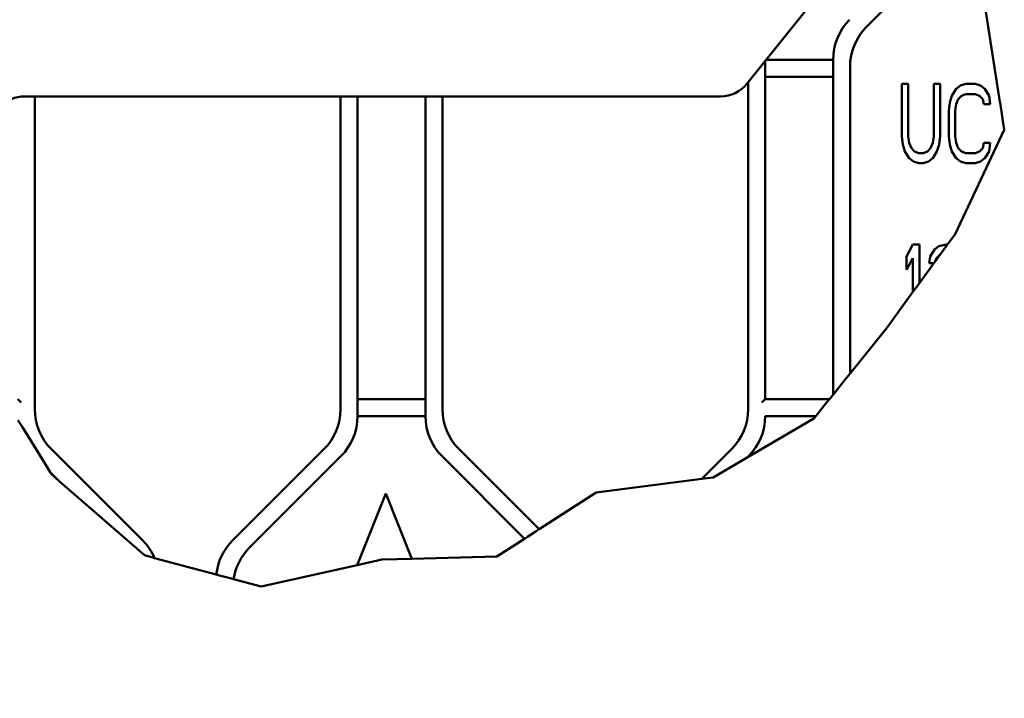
# Model space of a CAD drawing. Header units: millimetres. Extents: x 0 to 14369, y -869 to 2970.
# Tile 368 of 656: x 2593 to 2767, y 1072 to 1192. Entities that reach past the tile are written whole.
import ezdxf

# ---------------------------------------------------------------- set-up
doc = ezdxf.new("R2010")
doc.units = ezdxf.units.MM
doc.header["$LTSCALE"] = 10
for name, color, linetype, lineweight in [('Bemaßung (ISO)', 7, 'Continuous', 25), ('Bruchlinie (ISO)', 7, 'Continuous', 50), ('Sichtbar (ISO)', 7, 'Continuous', 50)]:
    doc.layers.add(name, color=color, linetype=linetype, lineweight=lineweight)
doc.styles.add('Notiztext (DIN)', font='isocpeur.ttf')
doc.dimstyles.new('Standard (DIN)', dxfattribs={"dimscale": 10, "dimtxt": 3.5, "dimasz": 2.5, "dimexe": 3.175, "dimexo": 0.8, "dimgap": 0.8, "dimtad": 1, "dimrnd": 1e-08, "dimzin": 0, "dimtxsty": 'Notiztext (DIN)', "dimcen": 0.09, "dimdle": 10, "dimclrd": 256, "dimclre": 256, "dimclrt": 256, "dimadec": 0, "dimazin": 0, "dimtfac": 1, "dimtmove": 0, "dimatfit": 3, "dimfxl": 1, "dimtolj": 1, "dimtzin": 0, "dimlwd": -1, "dimlwe": -1, "dimarcsym": 0})

# ---------------------------------------------------------------- blocks, each defined once
blk = doc.blocks.new('*D24')
at = {"layer": 'Bemaßung (ISO)', "transparency": 16777216}
blk.add_line((2240.11, 1122.55), (2595.92, 1222.03), dxfattribs=at)
blk.add_solid([(2594.8, 1226.04), (2597.04, 1218.02), (2620, 1228.76)], dxfattribs=at)
at = {"layer": 'Defpoints', "color": 0, "transparency": 16777216}
for p in [(2620, 1228.76), (2611.91, 1226.5)]:
    blk.add_point(p, dxfattribs=at)
at = {"layer": 'Bemaßung (ISO)', "transparency": 16777216, "insert": (2234.36, 1172.86), "char_height": 35, "attachment_point": 1, "rotation": 15.6201, "style": 'Notiztext (DIN)'}
blk.add_mtext('\\A1;\\fISOCPEUR|b0|i0;2x ∅4,20', dxfattribs=at)

msp = doc.modelspace()

# ---------------------------------------------------------------- linework, layer by layer
at = {"layer": 'Bruchlinie (ISO)'}
for p, q in [((2763.856, 1193.971), (2766.427, 1177.658)), ((2763.856, 1193.971), (2766.427, 1177.658)), ((2766.427, 1177.658), (2766.442, 1177.563)), ((2766.427, 1177.658), (2766.442, 1177.563)), ((2766.442, 1177.563), (2767.201, 1172.745)), ((2766.442, 1177.563), (2767.201, 1172.745)), ((2767.201, 1172.745), (2758.492, 1154.306)), ((2767.201, 1172.745), (2758.492, 1154.306)), ((2758.492, 1154.306), (2757.156, 1152.467)), ((2758.492, 1154.306), (2757.156, 1152.467)), ((2757.156, 1152.467), (2755.871, 1150.699)), ((2757.156, 1152.467), (2755.871, 1150.699)), ((2755.871, 1150.699), (2754.987, 1149.482)), ((2755.871, 1150.699), (2754.987, 1149.482)), ((2754.776, 1149.191), (2752.21, 1145.659)), ((2754.776, 1149.191), (2752.21, 1145.659)), ((2754.987, 1149.482), (2754.776, 1149.191)), ((2754.987, 1149.482), (2754.776, 1149.191)), ((2752.21, 1145.659), (2751.072, 1144.093)), ((2752.21, 1145.659), (2751.072, 1144.093)), ((2751.072, 1144.093), (2746.529, 1137.838)), ((2751.072, 1144.093), (2746.529, 1137.838)), ((2746.529, 1137.838), (2739.952, 1129.677)), ((2746.529, 1137.838), (2739.952, 1129.677)), ((2739.352, 1128.933), (2737.552, 1126.699)), ((2739.352, 1128.933), (2737.552, 1126.699)), ((2739.352, 1128.933), (2739.952, 1129.677)), ((2739.352, 1128.933), (2739.952, 1129.677)), ((2736.952, 1125.955), (2736.305, 1125.153)), ((2736.952, 1125.955), (2736.305, 1125.153)), ((2736.952, 1125.955), (2737.552, 1126.699)), ((2736.952, 1125.955), (2737.552, 1126.699)), ((2735.822, 1124.553), (2734.371, 1122.753)), ((2735.822, 1124.553), (2736.305, 1125.153)), ((2733.888, 1122.153), (2733.582, 1121.774)), ((2733.888, 1122.153), (2734.371, 1122.753)), ((2593.757, 1120.202), (2592.976, 1121.457)), ((2593.757, 1120.202), (2592.976, 1121.457)), ((2597.283, 1114.528), (2593.757, 1120.202)), ((2597.283, 1114.528), (2593.757, 1120.202)), ((2733.582, 1121.774), (2721.808, 1114.867)), ((2719.756, 1113.663), (2721.808, 1114.867)), ((2719.756, 1113.663), (2721.808, 1114.867)), ((2597.283, 1114.528), (2598.677, 1112.286)), ((2597.283, 1114.528), (2598.677, 1112.286)), ((2719.756, 1113.663), (2715.79, 1111.336)), ((2719.756, 1113.663), (2715.79, 1111.336)), ((2598.953, 1111.841), (2598.677, 1112.286)), ((2600.257, 1110.706), (2598.953, 1111.841)), ((2600.257, 1110.706), (2606.838, 1104.973)), ((2600.257, 1110.706), (2606.838, 1104.973)), ((2713.778, 1111.079), (2695.108, 1108.691)), ((2713.778, 1111.079), (2714.751, 1111.203)), ((2713.778, 1111.079), (2714.751, 1111.203)), ((2715.79, 1111.336), (2714.751, 1111.203)), ((2715.79, 1111.336), (2714.751, 1111.203)), ((2695.108, 1108.691), (2685.02, 1102.185)), ((2615.305, 1097.598), (2606.838, 1104.973)), ((2615.305, 1097.598), (2606.838, 1104.973)), ((2684.504, 1101.852), (2682.956, 1100.854)), ((2684.504, 1101.852), (2682.956, 1100.854)), ((2684.504, 1101.852), (2685.02, 1102.185)), ((2684.504, 1101.852), (2685.02, 1102.185)), ((2682.441, 1100.522), (2677.572, 1097.382)), ((2682.441, 1100.522), (2677.572, 1097.382)), ((2682.441, 1100.522), (2682.956, 1100.854)), ((2682.441, 1100.522), (2682.956, 1100.854)), ((2616.36, 1097.315), (2615.305, 1097.598)), ((2616.36, 1097.315), (2615.305, 1097.598)), ((2617.117, 1097.111), (2616.36, 1097.315)), ((2617.117, 1097.111), (2616.36, 1097.315)), ((2628.01, 1094.188), (2617.117, 1097.111)), ((2652.887, 1095.849), (2635.94, 1092.06)), ((2652.887, 1095.849), (2635.94, 1092.06)), ((2657.225, 1096.819), (2652.887, 1095.849)), ((2657.225, 1096.819), (2652.887, 1095.849)), ((2662.57, 1096.967), (2657.225, 1096.819)), ((2662.57, 1096.967), (2657.225, 1096.819)), ((2677.572, 1097.382), (2662.57, 1096.967)), ((2677.572, 1097.382), (2662.57, 1096.967)), ((2628.597, 1094.031), (2628.01, 1094.188)), ((2628.597, 1094.031), (2628.01, 1094.188)), ((2630.482, 1093.525), (2628.597, 1094.031)), ((2630.482, 1093.525), (2628.597, 1094.031)), ((2631.065, 1093.368), (2630.482, 1093.525)), ((2631.065, 1093.368), (2630.482, 1093.525)), ((2635.94, 1092.06), (2631.065, 1093.368)), ((2635.94, 1092.06), (2631.065, 1093.368))]:
    msp.add_line(p, q, dxfattribs=at)
at = {"layer": 'Sichtbar (ISO)'}
for p, q in [((2721.75, 1180.88), (2744.949, 1209.877)), ((2742.881, 1190.939), (2759.023, 1207.081)), ((2759.023, 1207.081), (2742.881, 1190.939)), ((2724.952, 1125.153), (2724.952, 1184.882)), ((2724.952, 1184.882), (2724.952, 1125.153)), ((2736.952, 1185.111), (2725.135, 1185.111)), ((2725.135, 1185.111), (2736.952, 1185.111)), ((2736.952, 1185.111), (2736.952, 1125.955)), ((2736.952, 1125.955), (2736.952, 1185.111)), ((2739.952, 1129.677), (2739.952, 1183.868)), ((2739.952, 1183.868), (2739.952, 1129.677)), ((2721.952, 1181.132), (2721.952, 1123.395)), ((2721.952, 1181.132), (2721.952, 1123.395)), ((2724.952, 1182.111), (2736.952, 1182.111)), ((2736.952, 1182.111), (2724.952, 1182.111)), ((2749.087, 1180.839), (2749.087, 1171.605)), ((2750.217, 1180.839), (2749.087, 1180.839)), ((2749.087, 1171.605), (2749.087, 1180.839)), ((2749.087, 1180.839), (2750.217, 1180.839)), ((2750.217, 1171.605), (2750.217, 1180.839)), ((2750.217, 1180.839), (2750.217, 1171.605)), ((2754.736, 1180.839), (2754.736, 1171.605)), ((2755.866, 1180.839), (2754.736, 1180.839)), ((2754.736, 1171.605), (2754.736, 1180.839)), ((2754.736, 1180.839), (2755.866, 1180.839)), ((2755.866, 1171.605), (2755.866, 1180.839)), ((2755.866, 1180.839), (2755.866, 1171.605)), ((2758.691, 1179.946), (2757.938, 1178.754)), ((2757.938, 1178.754), (2758.691, 1179.946)), ((2759.444, 1180.542), (2758.691, 1179.946)), ((2758.691, 1179.946), (2759.444, 1180.542)), ((2760.386, 1180.839), (2759.444, 1180.542)), ((2759.444, 1180.542), (2760.386, 1180.839)), ((2762.081, 1180.839), (2760.386, 1180.839)), ((2760.386, 1180.839), (2762.081, 1180.839)), ((2763.022, 1180.542), (2762.081, 1180.839)), ((2762.081, 1180.839), (2763.022, 1180.542)), ((2763.775, 1179.946), (2763.022, 1180.542)), ((2763.022, 1180.542), (2763.775, 1179.946)), ((2764.529, 1178.754), (2763.775, 1179.946)), ((2763.775, 1179.946), (2764.529, 1178.754)), ((2594.145, 1178.632), (2717.072, 1178.632)), ((2595.952, 1123.395), (2595.952, 1178.632)), ((2595.952, 1123.395), (2595.952, 1178.632)), ((2649.952, 1178.632), (2649.952, 1123.395)), ((2649.952, 1178.632), (2649.952, 1123.395)), ((2652.952, 1122.153), (2652.952, 1178.632)), ((2652.952, 1178.632), (2652.952, 1122.153)), ((2664.952, 1178.632), (2664.952, 1122.153)), ((2664.952, 1122.153), (2664.952, 1178.632)), ((2667.952, 1123.395), (2667.952, 1178.632)), ((2667.952, 1123.395), (2667.952, 1178.632)), ((2757.561, 1177.563), (2757.373, 1176.073)), ((2757.373, 1176.073), (2757.561, 1177.563)), ((2757.938, 1178.754), (2757.561, 1177.563)), ((2757.561, 1177.563), (2757.938, 1178.754)), ((2758.691, 1177.265), (2759.067, 1178.159)), ((2759.067, 1178.159), (2758.691, 1177.265)), ((2759.067, 1178.159), (2759.632, 1178.754)), ((2759.632, 1178.754), (2759.067, 1178.159)), ((2759.632, 1178.754), (2760.386, 1179.052)), ((2760.386, 1179.052), (2759.632, 1178.754)), ((2760.386, 1179.052), (2762.081, 1179.052)), ((2762.081, 1179.052), (2760.386, 1179.052)), ((2762.081, 1179.052), (2762.834, 1178.754)), ((2762.834, 1178.754), (2762.081, 1179.052)), ((2762.834, 1178.754), (2763.399, 1178.159)), ((2763.399, 1178.159), (2762.834, 1178.754)), ((2763.399, 1178.159), (2763.587, 1177.265)), ((2763.587, 1177.265), (2763.399, 1178.159)), ((2764.717, 1177.265), (2764.529, 1178.754)), ((2764.529, 1178.754), (2764.717, 1177.265)), ((2766.427, 1177.658), (2766.412, 1177.563)), ((2766.412, 1177.563), (2766.427, 1177.658)), ((2766.412, 1177.563), (2766.442, 1177.563)), ((2766.442, 1177.563), (2766.412, 1177.563)), ((2757.373, 1176.073), (2757.373, 1171.605)), ((2757.373, 1171.605), (2757.373, 1176.073)), ((2758.503, 1176.073), (2758.691, 1177.265)), ((2758.691, 1177.265), (2758.503, 1176.073)), ((2758.503, 1171.605), (2758.503, 1176.073)), ((2758.503, 1176.073), (2758.503, 1171.605)), ((2763.587, 1177.265), (2764.717, 1177.265)), ((2764.717, 1177.265), (2763.587, 1177.265)), ((2749.087, 1171.605), (2749.275, 1170.116)), ((2749.275, 1170.116), (2749.087, 1171.605)), ((2750.405, 1170.414), (2750.217, 1171.605)), ((2750.217, 1171.605), (2750.405, 1170.414)), ((2754.736, 1171.605), (2754.548, 1170.414)), ((2754.548, 1170.414), (2754.736, 1171.605)), ((2755.678, 1170.116), (2755.866, 1171.605)), ((2755.866, 1171.605), (2755.678, 1170.116)), ((2757.373, 1171.605), (2757.561, 1170.116)), ((2757.561, 1170.116), (2757.373, 1171.605)), ((2758.691, 1170.414), (2758.503, 1171.605)), ((2758.503, 1171.605), (2758.691, 1170.414)), ((2749.275, 1170.116), (2749.652, 1168.925)), ((2749.652, 1168.925), (2749.275, 1170.116)), ((2749.652, 1168.925), (2750.405, 1167.733)), ((2750.405, 1167.733), (2749.652, 1168.925)), ((2750.782, 1169.52), (2750.405, 1170.414)), ((2750.405, 1170.414), (2750.782, 1169.52)), ((2751.347, 1168.925), (2750.782, 1169.52)), ((2750.782, 1169.52), (2751.347, 1168.925)), ((2752.1, 1168.627), (2751.347, 1168.925)), ((2751.347, 1168.925), (2752.1, 1168.627)), ((2753.606, 1168.925), (2752.853, 1168.627)), ((2752.853, 1168.627), (2753.606, 1168.925)), ((2754.171, 1169.52), (2753.606, 1168.925)), ((2753.606, 1168.925), (2754.171, 1169.52)), ((2754.548, 1170.414), (2754.171, 1169.52)), ((2754.171, 1169.52), (2754.548, 1170.414)), ((2754.548, 1167.733), (2755.301, 1168.925)), ((2755.301, 1168.925), (2754.548, 1167.733)), ((2755.301, 1168.925), (2755.678, 1170.116)), ((2755.678, 1170.116), (2755.301, 1168.925)), ((2757.561, 1170.116), (2757.938, 1168.925)), ((2757.938, 1168.925), (2757.561, 1170.116)), ((2757.938, 1168.925), (2758.691, 1167.733)), ((2758.691, 1167.733), (2757.938, 1168.925)), ((2759.067, 1169.52), (2758.691, 1170.414)), ((2758.691, 1170.414), (2759.067, 1169.52)), ((2759.632, 1168.925), (2759.067, 1169.52)), ((2759.067, 1169.52), (2759.632, 1168.925)), ((2760.386, 1168.627), (2759.632, 1168.925)), ((2759.632, 1168.925), (2760.386, 1168.627)), ((2762.834, 1168.925), (2762.081, 1168.627)), ((2762.081, 1168.627), (2762.834, 1168.925)), ((2763.399, 1169.52), (2762.834, 1168.925)), ((2762.834, 1168.925), (2763.399, 1169.52)), ((2763.587, 1170.414), (2763.399, 1169.52)), ((2763.399, 1169.52), (2763.587, 1170.414)), ((2764.717, 1170.414), (2763.587, 1170.414)), ((2763.587, 1170.414), (2764.717, 1170.414)), ((2763.775, 1167.733), (2764.529, 1168.925)), ((2764.529, 1168.925), (2763.775, 1167.733)), ((2764.529, 1168.925), (2764.717, 1170.414)), ((2764.717, 1170.414), (2764.529, 1168.925)), ((2750.405, 1167.733), (2751.158, 1167.137)), ((2751.158, 1167.137), (2750.405, 1167.733)), ((2751.158, 1167.137), (2752.1, 1166.839)), ((2752.1, 1166.839), (2751.158, 1167.137)), ((2752.853, 1168.627), (2752.1, 1168.627)), ((2752.1, 1168.627), (2752.853, 1168.627)), ((2752.853, 1166.839), (2753.795, 1167.137)), ((2753.795, 1167.137), (2752.853, 1166.839)), ((2753.795, 1167.137), (2754.548, 1167.733)), ((2754.548, 1167.733), (2753.795, 1167.137)), ((2758.691, 1167.733), (2759.444, 1167.137)), ((2759.444, 1167.137), (2758.691, 1167.733)), ((2759.444, 1167.137), (2760.386, 1166.839)), ((2760.386, 1166.839), (2759.444, 1167.137)), ((2762.081, 1168.627), (2760.386, 1168.627)), ((2760.386, 1168.627), (2762.081, 1168.627)), ((2762.081, 1166.839), (2763.022, 1167.137)), ((2763.022, 1167.137), (2762.081, 1166.839)), ((2763.022, 1167.137), (2763.775, 1167.733)), ((2763.775, 1167.733), (2763.022, 1167.137)), ((2752.1, 1166.839), (2752.853, 1166.839)), ((2752.853, 1166.839), (2752.1, 1166.839)), ((2760.386, 1166.839), (2762.081, 1166.839)), ((2762.081, 1166.839), (2760.386, 1166.839)), ((2751.072, 1152.467), (2749.935, 1150.382)), ((2749.935, 1150.382), (2751.072, 1152.467)), ((2752.21, 1152.467), (2751.072, 1152.467)), ((2751.072, 1152.467), (2752.21, 1152.467)), ((2752.21, 1145.659), (2752.21, 1152.467)), ((2752.21, 1152.467), (2752.21, 1145.659)), ((2754.864, 1151.574), (2754.105, 1150.382)), ((2754.105, 1150.382), (2754.864, 1151.574)), ((2755.622, 1152.17), (2754.864, 1151.574)), ((2754.864, 1151.574), (2755.622, 1152.17)), ((2756.949, 1152.467), (2755.622, 1152.17)), ((2755.622, 1152.17), (2756.949, 1152.467)), ((2757.156, 1152.467), (2756.949, 1152.467)), ((2756.949, 1152.467), (2757.156, 1152.467)), ((2749.935, 1150.382), (2749.935, 1147.999)), ((2749.935, 1147.999), (2749.935, 1150.382)), ((2749.935, 1147.999), (2751.072, 1150.084)), ((2751.072, 1150.084), (2749.935, 1147.999)), ((2751.072, 1150.084), (2751.072, 1144.093)), ((2751.072, 1144.093), (2751.072, 1150.084)), ((2754.105, 1150.382), (2753.916, 1149.191)), ((2753.916, 1149.191), (2754.105, 1150.382)), ((2754.987, 1149.482), (2755.243, 1150.084)), ((2755.243, 1150.084), (2754.987, 1149.482)), ((2755.243, 1150.084), (2755.812, 1150.68)), ((2755.812, 1150.68), (2755.243, 1150.084)), ((2755.812, 1150.68), (2755.871, 1150.699)), ((2755.871, 1150.699), (2755.812, 1150.68)), ((2753.916, 1149.191), (2754.776, 1149.191)), ((2754.776, 1149.191), (2753.916, 1149.191)), ((2593.552, 1124.553), (2592.952, 1125.153)), ((2664.952, 1125.153), (2652.952, 1125.153)), ((2652.952, 1125.153), (2664.952, 1125.153)), ((2724.952, 1125.153), (2724.352, 1124.553)), ((2736.305, 1125.153), (2724.952, 1125.153)), ((2652.952, 1122.153), (2664.952, 1122.153)), ((2664.952, 1122.153), (2652.952, 1122.153)), ((2724.952, 1122.153), (2733.888, 1122.153)), ((2615.023, 1100.182), (2598.881, 1116.324)), ((2615.023, 1100.182), (2598.881, 1116.324)), ((2647.023, 1116.324), (2630.881, 1100.182)), ((2647.023, 1116.324), (2630.881, 1100.182)), ((2633.881, 1098.939), (2650.023, 1115.081)), ((2650.023, 1115.081), (2633.881, 1098.939)), ((2667.881, 1115.081), (2682.441, 1100.522)), ((2682.441, 1100.522), (2667.881, 1115.081)), ((2685.02, 1102.185), (2670.881, 1116.324)), ((2685.02, 1102.185), (2670.881, 1116.324)), ((2719.023, 1116.324), (2713.778, 1111.079)), ((2719.023, 1116.324), (2713.778, 1111.079)), ((2721.808, 1114.867), (2722.023, 1115.081)), ((2721.808, 1114.867), (2722.023, 1115.081)), ((2598.677, 1112.286), (2600.257, 1110.706)), ((2598.677, 1112.286), (2600.257, 1110.706)), ((2657.952, 1108.512), (2652.887, 1095.849)), ((2652.887, 1095.849), (2657.952, 1108.512)), ((2662.57, 1096.967), (2657.952, 1108.512)), ((2657.952, 1108.512), (2662.57, 1096.967))]:
    msp.add_line(p, q, dxfattribs=at)
for centre, start, end in [((2746.952, 1185.111), 135, 180), ((2746.952, 1185.111), 135, 180), ((2749.952, 1183.868), 135, 180), ((2749.952, 1183.868), 135, 180), ((2605.952, 1123.395), 180, 225), ((2605.952, 1123.395), 180, 225), ((2639.952, 1123.395), 315, 0), ((2639.952, 1123.395), 315, 0), ((2642.952, 1122.153), 315, 0), ((2642.952, 1122.153), 315, 0), ((2674.952, 1122.153), 180, 225), ((2674.952, 1122.153), 180, 225), ((2677.952, 1123.395), 180, 225), ((2677.952, 1123.395), 180, 225), ((2711.952, 1123.395), 315, 0), ((2711.952, 1123.395), 315, 0), ((2714.952, 1122.153), 315, 0), ((2714.952, 1122.153), 315, 0), ((2607.952, 1093.111), 23.58088, 45), ((2607.952, 1093.111), 23.58088, 45), ((2637.952, 1093.111), 135, 173.8152), ((2637.952, 1093.111), 135, 173.8152), ((2640.952, 1091.868), 135, 171.37173), ((2640.952, 1091.868), 135, 171.37173)]:
    msp.add_arc(centre, 10, start, end, dxfattribs=at)
for centre, major_axis, ratio, start_param, end_param in [((2717.064, 1184.64), (2.604, -5.417), 0.9983138, 5.8358162, 6.7304366), ((2594.161, 1172.623), (4.254, -4.254), 0.9972647, 2.357564, 3.9256213)]:
    msp.add_ellipse(centre, major_axis=major_axis, ratio=ratio, start_param=start_param, end_param=end_param, dxfattribs=at)

# ---------------------------------------------------------------- dimensions: what is measured, and where the dimension line sits
at = {"layer": 'Bemaßung (ISO)'}
dim = msp.add_diameter_dim_2p(p1=(2611.907, 1226.501), p2=(2619.997, 1228.763), text='\\fISOCPEUR|b0|i0;2x <>', dimstyle='Standard (DIN)', override={"dimgap": 0.8, "dimdec": 2, "dimlfac": 0.5, "dimtol": 0, "dimlim": 0, "dimtp": 0, "dimtm": 0, "dimtdec": 2, "dimtofl": 0}, dxfattribs=at)
dim.commit()
dim.dimension.update_dxf_attribs({"geometry": '*D24', "text_midpoint": (2336.301, 1149.446), "dimtype": 163})

doc.saveas('drawing.dxf')
